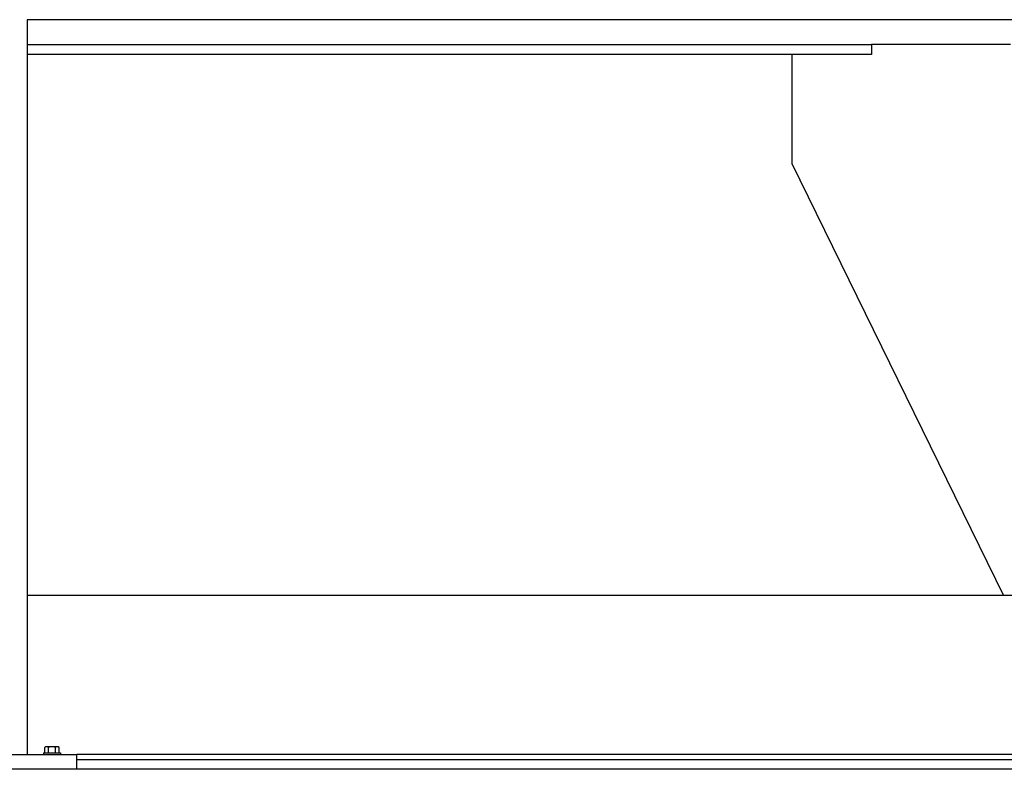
# Model space of a CAD drawing. Header units: inches. Extents: x 18 to 846, y -44 to 561.
# Tile 562 of 642: x 753 to 778, y 255 to 274. Entities that reach past the tile are written whole.
import ezdxf

# ---------------------------------------------------------------- set-up
doc = ezdxf.new("R2010")
doc.units = ezdxf.units.IN
doc.header["$LTSCALE"] = 24
doc.header["$MEASUREMENT"] = 0
doc.layers.add('Visible (ANSI)', color=7, linetype='Continuous', lineweight=30)

msp = doc.modelspace()

# ---------------------------------------------------------------- linework, layer by layer
at = {"layer": 'Visible (ANSI)'}
for p, q in [((753.3308, 273.7065), (753.3308, 255.2065)), ((783.1433, 273.7065), (753.3308, 273.7065)), ((753.3308, 273.0815), (774.5808, 273.0815)), ((778.08362, 273.0815), (774.5808, 273.0815)), ((774.5808, 273.0815), (774.5808, 272.8315)), ((774.5808, 272.8315), (753.3308, 272.8315)), ((772.5808, 272.8315), (772.5808, 270.0815)), ((772.5808, 270.0815), (777.90734, 259.2065)), ((783.1433, 259.2065), (753.3308, 259.2065)), ((753.77567, 255.2455), (753.77567, 255.38128)), ((753.8207, 255.4005), (753.7998, 255.4005)), ((753.9558, 255.4005), (753.8207, 255.4005)), ((753.86574, 255.2455), (753.86574, 255.38128)), ((754.0909, 255.4005), (753.9558, 255.4005)), ((754.04587, 255.2455), (754.04587, 255.38128)), ((754.1118, 255.4005), (754.0909, 255.4005)), ((754.13594, 255.2455), (754.13594, 255.38128)), ((750.5808, 255.2065), (754.5808, 255.2065)), ((753.7398, 255.2455), (754.1718, 255.2455)), ((753.7398, 255.2455), (753.7398, 255.2065)), ((754.1718, 255.2455), (754.1718, 255.2065)), ((783.1433, 255.2065), (754.5808, 255.2065)), ((754.5808, 254.8315), (754.5808, 255.2065)), ((754.5808, 255.0815), (781.5808, 255.0815)), ((783.1433, 254.8315), (713.2058, 254.8315))]:
    msp.add_line(p, q, dxfattribs=at)
for radius, start, end in [(0.2702, 125.26439, 131.810315), (0.22062, 90, 114.094843), (0.22062, 65.905157, 90), (0.2702, 48.189685, 54.73561)]:
    msp.add_arc((753.9558, 255.17988), radius, start, end, dxfattribs=at)
for centre, start_param, end_param in [((753.8207, 255.17988), 0, 0.42053434), ((753.8207, 255.17988), 5.86265097, 6.28318531), ((754.0909, 255.17988), 0, 0.42053434), ((754.0909, 255.17988), 5.86265097, 6.28318531)]:
    msp.add_ellipse(centre, major_axis=(0, 0.22062), ratio=0.5, start_param=start_param, end_param=end_param, dxfattribs=at)

doc.saveas('drawing.dxf')
